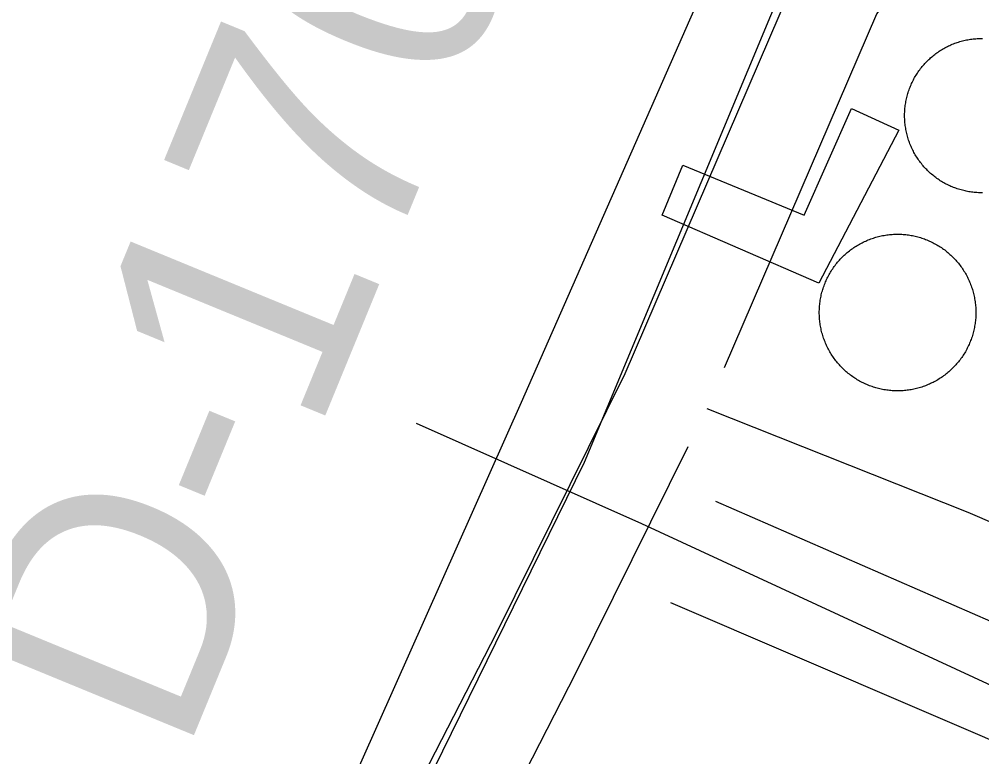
# Model space of a CAD drawing. Extents: x 3715084 to 3753216, y 488173 to 513963.
# Drawn here: x 3720246.9 to 3720571.4, y 500542.6 to 500791.1 of the extents above; entities that cross this region are included whole.
import ezdxf

# ---------------------------------------------------------------- set-up
doc = ezdxf.new("R2010")
doc.units = 0
for name, color, linetype in [('V-DOMW-TANK', 7, 'Continuous'), ('V-RAIL-TRAK', 7, 'Continuous'), ('V-RIVR-RANG-IDEN', 7, 'Continuous'), ('V-ROAD-CNTR', 7, 'Continuous'), ('V-UTIL-LINE', 7, 'Continuous')]:
    doc.layers.add(name, color=color, linetype=linetype)

msp = doc.modelspace()

# ---------------------------------------------------------------- linework, layer by layer
at = {"layer": 'V-DOMW-TANK'}
for points in [[(3720547.94, 500769.87), (3720548.14, 500770.28), (3720548.35, 500770.69), (3720548.56, 500771.09), (3720548.78, 500771.48), (3720549.01, 500771.88), (3720549.24, 500772.27), (3720549.48, 500772.65), (3720549.73, 500773.03), (3720549.98, 500773.41), (3720550.24, 500773.78), (3720550.51, 500774.15), (3720550.78, 500774.51), (3720551.06, 500774.86), (3720551.35, 500775.22), (3720551.64, 500775.56), (3720551.94, 500775.91), (3720552.24, 500776.25), (3720552.55, 500776.58), (3720552.87, 500776.9), (3720553.19, 500777.22), (3720553.51, 500777.54), (3720553.85, 500777.85), (3720554.18, 500778.15), (3720554.53, 500778.45), (3720554.87, 500778.74), (3720555.23, 500779.03), (3720555.58, 500779.3), (3720555.95, 500779.58), (3720556.31, 500779.84), (3720556.69, 500780.1), (3720557.06, 500780.36), (3720557.44, 500780.6), (3720557.83, 500780.84), (3720558.22, 500781.08), (3720558.61, 500781.3), (3720559.01, 500781.52), (3720559.41, 500781.74), (3720559.81, 500781.94), (3720560.22, 500782.14), (3720560.63, 500782.33), (3720561.04, 500782.52), (3720561.46, 500782.7), (3720561.88, 500782.86), (3720562.31, 500783.03), (3720562.73, 500783.18), (3720563.16, 500783.33), (3720563.6, 500783.47), (3720564.03, 500783.6), (3720564.46, 500783.73), (3720564.9, 500783.84), (3720565.34, 500783.96), (3720565.78, 500784.05), (3720566.23, 500784.15), (3720566.68, 500784.23), (3720567.12, 500784.32), (3720567.57, 500784.39), (3720568.02, 500784.45), (3720568.47, 500784.5), (3720568.92, 500784.55), (3720569.37, 500784.59)], [(3720569.37, 500784.59), (3720569.83, 500784.62), (3720570.28, 500784.65), (3720570.73, 500784.66), (3720571.19, 500784.67), (3720571.64, 500784.67)], [(3720564.45, 500733.62), (3720564.01, 500733.75), (3720563.57, 500733.88), (3720563.14, 500734.02), (3720562.71, 500734.17), (3720562.29, 500734.32), (3720561.86, 500734.49), (3720561.44, 500734.66), (3720561.03, 500734.84), (3720560.61, 500735.02), (3720560.2, 500735.21), (3720559.79, 500735.41), (3720559.39, 500735.62), (3720558.99, 500735.83), (3720558.59, 500736.05), (3720558.2, 500736.28), (3720557.81, 500736.51), (3720557.42, 500736.75), (3720557.04, 500737), (3720556.67, 500737.25), (3720556.3, 500737.51), (3720555.93, 500737.78), (3720555.57, 500738.05), (3720555.21, 500738.33), (3720554.86, 500738.62), (3720554.51, 500738.91), (3720554.17, 500739.21), (3720553.83, 500739.51), (3720553.5, 500739.82), (3720553.17, 500740.14), (3720552.85, 500740.46), (3720552.54, 500740.78), (3720552.23, 500741.11), (3720551.92, 500741.45), (3720551.63, 500741.8), (3720551.33, 500742.14), (3720551.05, 500742.5), (3720550.77, 500742.85), (3720550.5, 500743.22), (3720550.23, 500743.58), (3720549.97, 500743.96), (3720549.72, 500744.33), (3720549.47, 500744.71), (3720549.23, 500745.1), (3720549, 500745.48), (3720548.77, 500745.88), (3720548.55, 500746.27), (3720548.34, 500746.68), (3720548.13, 500747.08), (3720547.93, 500747.49), (3720547.74, 500747.9), (3720547.56, 500748.32), (3720547.38, 500748.73), (3720547.21, 500749.15), (3720547.05, 500749.58), (3720546.89, 500750), (3720546.74, 500750.43), (3720546.6, 500750.86), (3720546.47, 500751.3), (3720546.35, 500751.73), (3720546.23, 500752.17), (3720546.12, 500752.61), (3720546.02, 500753.05), (3720545.93, 500753.5), (3720545.84, 500753.95), (3720545.76, 500754.39), (3720545.69, 500754.84), (3720545.63, 500755.29), (3720545.57, 500755.74), (3720545.52, 500756.19), (3720545.48, 500756.64), (3720545.45, 500757.1), (3720545.43, 500757.55), (3720545.41, 500758), (3720545.4, 500758.46), (3720545.4, 500758.91), (3720545.41, 500759.36), (3720545.43, 500759.82), (3720545.45, 500760.27), (3720545.48, 500760.72), (3720545.52, 500761.17), (3720545.57, 500761.63), (3720545.63, 500762.08), (3720545.69, 500762.53), (3720545.76, 500762.97), (3720545.84, 500763.42), (3720545.93, 500763.87), (3720546.02, 500764.31), (3720546.12, 500764.75), (3720546.23, 500765.19), (3720546.35, 500765.63), (3720546.48, 500766.07), (3720546.61, 500766.5), (3720546.75, 500766.93), (3720546.9, 500767.36), (3720547.06, 500767.79), (3720547.22, 500768.21), (3720547.39, 500768.63), (3720547.56, 500769.05), (3720547.75, 500769.46), (3720547.94, 500769.87)], [(3720571.62, 500732.67), (3720571.16, 500732.67), (3720570.71, 500732.68), (3720570.26, 500732.7), (3720569.8, 500732.72), (3720569.35, 500732.76), (3720568.9, 500732.8), (3720568.45, 500732.84), (3720568, 500732.9), (3720567.55, 500732.96), (3720567.1, 500733.03), (3720566.65, 500733.11), (3720566.21, 500733.2), (3720565.77, 500733.29), (3720565.32, 500733.4), (3720564.88, 500733.5), (3720564.45, 500733.62)], [(3720519.94, 500679.52), (3720519.72, 500679.92), (3720519.51, 500680.33), (3720519.31, 500680.74), (3720519.11, 500681.16), (3720518.92, 500681.58), (3720518.73, 500682), (3720518.56, 500682.42), (3720518.39, 500682.85), (3720518.23, 500683.28), (3720518.07, 500683.72), (3720517.93, 500684.16), (3720517.79, 500684.59), (3720517.66, 500685.04), (3720517.53, 500685.48), (3720517.42, 500685.92), (3720517.31, 500686.37), (3720517.21, 500686.82), (3720517.12, 500687.28), (3720517.04, 500687.73), (3720516.96, 500688.18), (3720516.89, 500688.64), (3720516.83, 500689.09), (3720516.78, 500689.55), (3720516.73, 500690.01), (3720516.7, 500690.47), (3720516.67, 500690.93), (3720516.65, 500691.39), (3720516.64, 500691.85), (3720516.63, 500692.31), (3720516.64, 500692.77), (3720516.65, 500693.23), (3720516.67, 500693.69), (3720516.7, 500694.15), (3720516.73, 500694.61), (3720516.78, 500695.07), (3720516.83, 500695.53), (3720516.89, 500695.98), (3720516.96, 500696.44), (3720517.04, 500696.89), (3720517.12, 500697.35), (3720517.21, 500697.8), (3720517.31, 500698.25), (3720517.42, 500698.7), (3720517.53, 500699.14), (3720517.66, 500699.59), (3720517.79, 500700.03), (3720517.93, 500700.47), (3720518.07, 500700.9), (3720518.23, 500701.34), (3720518.39, 500701.77), (3720518.56, 500702.2), (3720518.73, 500702.62), (3720518.92, 500703.05), (3720519.11, 500703.47), (3720519.31, 500703.88), (3720519.51, 500704.29), (3720519.72, 500704.7), (3720519.94, 500705.11), (3720520.17, 500705.51), (3720520.4, 500705.91), (3720520.64, 500706.3), (3720520.89, 500706.69), (3720521.15, 500707.07), (3720521.41, 500707.45), (3720521.68, 500707.83), (3720521.95, 500708.19), (3720522.23, 500708.56), (3720522.52, 500708.92), (3720522.81, 500709.28), (3720523.11, 500709.62), (3720523.41, 500709.97), (3720523.72, 500710.31), (3720524.04, 500710.65), (3720524.37, 500710.97), (3720524.69, 500711.3), (3720525.03, 500711.61), (3720525.37, 500711.92), (3720525.71, 500712.23), (3720526.06, 500712.53), (3720526.42, 500712.82), (3720526.78, 500713.11), (3720527.14, 500713.39), (3720527.52, 500713.66), (3720527.89, 500713.93), (3720528.27, 500714.19), (3720528.65, 500714.45), (3720529.04, 500714.69), (3720529.43, 500714.93), (3720529.83, 500715.17), (3720530.23, 500715.4), (3720530.64, 500715.61), (3720531.05, 500715.83), (3720531.46, 500716.03), (3720531.87, 500716.23), (3720532.29, 500716.42), (3720532.71, 500716.61), (3720533.14, 500716.79), (3720533.57, 500716.95), (3720534, 500717.11), (3720534.44, 500717.27)], [(3720534.44, 500717.27), (3720534.87, 500717.41), (3720535.31, 500717.55), (3720535.75, 500717.68), (3720536.2, 500717.8), (3720536.64, 500717.92), (3720537.09, 500718.03), (3720537.54, 500718.13), (3720537.99, 500718.22), (3720538.45, 500718.3), (3720538.9, 500718.38), (3720539.35, 500718.45), (3720539.81, 500718.51), (3720540.27, 500718.56), (3720540.73, 500718.6), (3720541.19, 500718.64), (3720541.65, 500718.67), (3720542.11, 500718.69), (3720542.57, 500718.7), (3720543.03, 500718.7), (3720543.49, 500718.7), (3720543.95, 500718.69), (3720544.41, 500718.67), (3720544.87, 500718.64), (3720545.33, 500718.6), (3720545.79, 500718.56), (3720546.24, 500718.51), (3720546.7, 500718.45), (3720547.16, 500718.38), (3720547.61, 500718.3), (3720548.06, 500718.22), (3720548.52, 500718.13), (3720548.97, 500718.03), (3720549.41, 500717.92), (3720549.86, 500717.8), (3720550.3, 500717.68), (3720550.75, 500717.55), (3720551.18, 500717.41), (3720551.62, 500717.27), (3720552.06, 500717.11), (3720552.49, 500716.95), (3720552.92, 500716.79), (3720553.34, 500716.61), (3720553.76, 500716.42), (3720554.18, 500716.23), (3720554.6, 500716.03), (3720555.01, 500715.83), (3720555.42, 500715.61), (3720555.83, 500715.39), (3720556.23, 500715.17), (3720556.62, 500714.93), (3720557.01, 500714.69), (3720557.4, 500714.45), (3720557.79, 500714.19), (3720558.17, 500713.93), (3720558.54, 500713.66), (3720558.91, 500713.39), (3720559.28, 500713.11), (3720559.64, 500712.82), (3720559.99, 500712.53), (3720560.35, 500712.23), (3720560.69, 500711.92), (3720561.03, 500711.61), (3720561.36, 500711.29), (3720561.69, 500710.97), (3720562.01, 500710.65), (3720562.33, 500710.31), (3720562.64, 500709.97), (3720562.95, 500709.62), (3720563.25, 500709.28), (3720563.54, 500708.92), (3720563.83, 500708.56), (3720564.11, 500708.19), (3720564.38, 500707.83), (3720564.65, 500707.45), (3720564.91, 500707.07), (3720565.16, 500706.69), (3720565.41, 500706.3), (3720565.65, 500705.9), (3720565.89, 500705.51), (3720566.11, 500705.11), (3720566.33, 500704.7), (3720566.55, 500704.29), (3720566.75, 500703.88), (3720566.95, 500703.46), (3720567.14, 500703.04), (3720567.32, 500702.62), (3720567.5, 500702.2), (3720567.67, 500701.77), (3720567.83, 500701.33), (3720567.98, 500700.9), (3720568.13, 500700.47), (3720568.27, 500700.03), (3720568.4, 500699.59), (3720568.52, 500699.14), (3720568.64, 500698.7), (3720568.75, 500698.25), (3720568.85, 500697.8), (3720568.94, 500697.35), (3720569.02, 500696.89), (3720569.1, 500696.44)], [(3720569.1, 500696.44), (3720569.17, 500695.98), (3720569.23, 500695.53), (3720569.28, 500695.07), (3720569.32, 500694.61), (3720569.36, 500694.15), (3720569.38, 500693.69), (3720569.41, 500693.23), (3720569.42, 500692.77), (3720569.42, 500692.31), (3720569.42, 500691.85), (3720569.41, 500691.39), (3720569.38, 500690.93), (3720569.36, 500690.47), (3720569.32, 500690.01), (3720569.28, 500689.55), (3720569.23, 500689.09), (3720569.17, 500688.64), (3720569.1, 500688.18), (3720569.02, 500687.73), (3720568.94, 500687.28), (3720568.84, 500686.82), (3720568.75, 500686.37), (3720568.64, 500685.92), (3720568.52, 500685.48), (3720568.4, 500685.03), (3720568.27, 500684.59), (3720568.13, 500684.15), (3720567.98, 500683.72), (3720567.83, 500683.28), (3720567.67, 500682.85), (3720567.5, 500682.42), (3720567.32, 500682), (3720567.14, 500681.58), (3720566.95, 500681.16), (3720566.75, 500680.74), (3720566.54, 500680.33), (3720566.33, 500679.92), (3720566.11, 500679.52), (3720565.88, 500679.11), (3720565.65, 500678.72), (3720565.41, 500678.32), (3720565.16, 500677.94), (3720564.91, 500677.55), (3720564.65, 500677.17), (3720564.38, 500676.8), (3720564.11, 500676.43), (3720563.83, 500676.06), (3720563.54, 500675.7), (3720563.25, 500675.35), (3720562.95, 500674.99), (3720562.64, 500674.65), (3720562.33, 500674.31), (3720562.01, 500673.98), (3720561.69, 500673.65), (3720561.36, 500673.32), (3720561.03, 500673), (3720560.69, 500672.7), (3720560.34, 500672.39), (3720559.99, 500672.09), (3720559.64, 500671.8)], [(3720559.64, 500671.8), (3720559.28, 500671.51), (3720558.91, 500671.23), (3720558.54, 500670.96), (3720558.17, 500670.69), (3720557.79, 500670.43), (3720557.4, 500670.17), (3720557.01, 500669.93), (3720556.62, 500669.69), (3720556.22, 500669.45), (3720555.82, 500669.23), (3720555.42, 500669.01), (3720555.01, 500668.79), (3720554.6, 500668.59), (3720554.18, 500668.39), (3720553.76, 500668.2), (3720553.34, 500668.02), (3720552.91, 500667.84), (3720552.49, 500667.67), (3720552.05, 500667.51), (3720551.62, 500667.35), (3720551.18, 500667.21), (3720550.74, 500667.07), (3720550.3, 500666.94), (3720549.86, 500666.82), (3720549.41, 500666.7), (3720548.96, 500666.6), (3720548.52, 500666.49), (3720548.06, 500666.4), (3720547.61, 500666.32), (3720547.16, 500666.24), (3720546.7, 500666.17), (3720546.24, 500666.11), (3720545.79, 500666.06), (3720545.33, 500666.02), (3720544.87, 500665.98), (3720544.41, 500665.95), (3720543.95, 500665.93), (3720543.49, 500665.92), (3720543.03, 500665.92), (3720542.57, 500665.92), (3720542.11, 500665.93), (3720541.65, 500665.95), (3720541.19, 500665.98), (3720540.73, 500666.02), (3720540.27, 500666.06), (3720539.81, 500666.11), (3720539.35, 500666.17), (3720538.9, 500666.24), (3720538.44, 500666.32), (3720537.99, 500666.4), (3720537.54, 500666.49), (3720537.09, 500666.6), (3720536.64, 500666.7), (3720536.2, 500666.82), (3720535.75, 500666.94), (3720535.31, 500667.07), (3720534.87, 500667.21), (3720534.44, 500667.36), (3720534, 500667.51), (3720533.57, 500667.67), (3720533.14, 500667.84), (3720532.71, 500668.02), (3720532.29, 500668.2), (3720531.87, 500668.39), (3720531.46, 500668.59), (3720531.05, 500668.79), (3720530.64, 500669.01), (3720530.23, 500669.23), (3720529.83, 500669.45), (3720529.43, 500669.69), (3720529.04, 500669.93), (3720528.65, 500670.18), (3720528.27, 500670.43), (3720527.89, 500670.69), (3720527.51, 500670.96), (3720527.14, 500671.23), (3720526.78, 500671.51), (3720526.42, 500671.8), (3720526.06, 500672.09), (3720525.71, 500672.39), (3720525.37, 500672.7), (3720525.03, 500673.01), (3720524.69, 500673.32), (3720524.37, 500673.65), (3720524.04, 500673.98), (3720523.72, 500674.31), (3720523.41, 500674.65), (3720523.11, 500674.99), (3720522.81, 500675.35), (3720522.52, 500675.7), (3720522.23, 500676.06), (3720521.95, 500676.43), (3720521.67, 500676.8), (3720521.41, 500677.17), (3720521.15, 500677.55), (3720520.89, 500677.94), (3720520.64, 500678.33), (3720520.4, 500678.72), (3720520.17, 500679.11), (3720519.94, 500679.52)]]:
    msp.add_lwpolyline(points, dxfattribs=at)
at = {"layer": 'V-RAIL-TRAK'}
for points in [[(3720481.6, 500628.8), (3720586.69, 500582.98), (3720717.26, 500525.92), (3720821, 500480.08), (3720945.64, 500426.96), (3721051.18, 500381.15), (3721075.76, 500369.89), (3721102.15, 500358.21), (3721161.4, 500326.86), (3721218.39, 500295.46), (3721278.59, 500261.42), (3721320.07, 500239.2), (3721385.3, 500201.65)], [(3720466.46, 500594.67), (3720635.68, 500522.11), (3720796.26, 500452.98), (3721034.99, 500354.67), (3721177.83, 500292.88), (3721290.65, 500244.5)]]:
    msp.add_lwpolyline(points, dxfattribs=at)
at = {"layer": 'V-ROAD-CNTR'}
for points in [[(3720224.9, 500233.19), (3720232.21, 500246.76), (3720265.91, 500309.4), (3720328.94, 500453.09), (3720345.74, 500482.34), (3720374.89, 500520.24), (3720407.86, 500584.56), (3720451.12, 500671.83), (3720510.07, 500808.53), (3720519.16, 500819.87), (3720533.42, 500830.81), (3720542.64, 500837.84), (3720547.55, 500842.95), (3720581.19, 500912.87), (3720596.33, 500949.92), (3720597.42, 500952.58), (3720597.75, 500953.35)], [(3720484.63, 500673.78), (3720536.01, 500792.93), (3720540.29, 500798.27), (3720551.65, 500806.98), (3720562.66, 500815.38), (3720572.5, 500825.61), (3720602.56, 500888.09)], [(3720478.68, 500660), (3720566.76, 500625.06), (3720720.58, 500558.89), (3720912.35, 500476.35), (3721090.33, 500399.02), (3721256.05, 500318.72), (3721396.92, 500250.25)], [(3720265.74, 500245.76), (3720292.9, 500296.24), (3720355.76, 500439.56), (3720370.74, 500465.65), (3720400.34, 500504.12), (3720434.65, 500571.06), (3720472.37, 500647.16)]]:
    msp.add_lwpolyline(points, dxfattribs=at)
at = {"layer": 'V-UTIL-LINE'}
for points in [[(3721265.56, 500646.07), (3721105.03, 500716.33), (3720862.56, 500820.88), (3720651.95, 500910.71), (3720581.01, 500940.04), (3720553.71, 500881.32), (3720566.89, 500876.15), (3720559.13, 500857.05), (3720535.52, 500864.73), (3720523.65, 500848.71), (3720437.36, 500641.78), (3720386.54, 500538.39), (3720383.48, 500533.37), (3720382.22, 500528.38), (3720376.98, 500519.26), (3720356.94, 500529.25), (3720416.22, 500662.13), (3720477.19, 500800.45), (3720493.98, 500843.18), (3720367.51, 500897.62), (3720383.5, 500934.47), (3720197.77, 501021.16)], [(3720470.6, 500741.98), (3720511.53, 500725.17), (3720527.53, 500761.12), (3720543.47, 500753.75), (3720516.47, 500702.25), (3720463.7, 500725.16), (3720470.6, 500741.98)], [(3720380.67, 500655), (3720456.66, 500621.25), (3720648.75, 500532.43), (3720823.53, 500452.29), (3720827.83, 500463.66), (3720931.6, 500416.46)]]:
    msp.add_lwpolyline(points, dxfattribs=at)

# ---------------------------------------------------------------- texts
at = {"layer": 'V-RIVR-RANG-IDEN'}
msp.add_text('D-170', height=83, rotation=67.6513, dxfattribs=at).set_placement((3720302.31, 500541.49))

doc.saveas('drawing.dxf')
